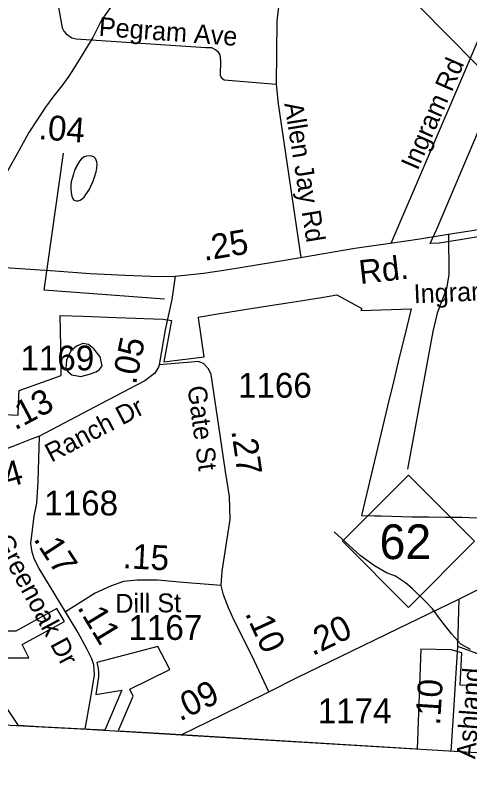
# Model space of a CAD drawing. Extents: x 1662474 to 1856135, y 779280 to 917889.
# Drawn here: x 1714357 to 1716644, y 789954 to 793848 of the extents above; entities that cross this region are included whole.
import ezdxf

# ---------------------------------------------------------------- set-up
doc = ezdxf.new("R2010")
doc.units = 0
for name, color, linetype in [('Exist Boundary Political City Limit New', 7, 'Continuous'), ('Exist Boundary Political CountyLine', 7, 'Continuous'), ('Exist Civil Demographics Community Label', 7, 'Continuous'), ('Exist Hydrographic Misc Water Feature', 7, 'Continuous'), ('Exist Road Non-System Type 51', 7, 'Continuous'), ('Exist Road Non-System Type 51 Label', 7, 'Continuous'), ('Exist Road Primary NC Attributed', 7, 'Continuous'), ('Exist Road Primary NC Label', 7, 'Continuous'), ('Exist Road Primary NC Mileage Hundredths English Label', 7, 'Continuous'), ('Exist Road Primary NC Service Mileage Hundredths English Label', 7, 'Continuous'), ('Exist Road Primary NC Shield CELL', 7, 'Continuous'), ('Exist Road Primary NC Shield Number Label', 7, 'Continuous'), ('Exist Road Secondary Mileage Hundredths English Label', 7, 'Continuous'), ('Exist Road Secondary Mileage Tenths English Label', 7, 'Continuous'), ('Exist Road Secondary Type 51 Attributed', 7, 'Continuous'), ('Exist Road Secondary Type 51 Label', 7, 'Continuous'), ('Exist Road Secondary Type 51 Number Label', 7, 'Continuous'), ('Map Preparation Boundary City Limit Buffer Line', 7, 'Continuous')]:
    doc.layers.add(name, color=color, linetype=linetype)

msp = doc.modelspace()

# ---------------------------------------------------------------- linework, layer by layer
at = {"layer": 'Exist Boundary Political City Limit New'}
for points in [[(1716769.2, 792745.9), (1716596.4, 792717.6), (1716491.9, 792700.2), (1716445.8, 792700), (1716477.5, 792767.9), (1716831.2, 793600.1)], [(1714231.8, 791840.6), (1714370.4, 791834.7), (1714372.5, 791885.8), (1714374.2, 791933.6), (1714375.2, 791958.2), (1714586.9, 792035.1), (1714586.8, 792053.1), (1714586.4, 792076.5), (1714585, 792181.4), (1714582.1, 792337.2), (1714697, 792333.1), (1714863.2, 792327.1), (1714962.2, 792322.8), (1715003.4, 792321.7), (1715101, 792317.5), (1715142.4, 792311.9), (1715104.5, 792103.3), (1715306.6, 792129.2), (1715278.4, 792325.1), (1715277.9, 792328.9), (1715377, 792344.9), (1715479.9, 792361.5), (1715628, 792385.4), (1715673.4, 792392.5), (1715727, 792400.9), (1715793.1, 792411.2), (1715845.2, 792419.4), (1715898.8, 792427.8), (1715975.2, 792439.9), (1716102.2, 792372.4), (1716097, 792362.6), (1716349.4, 792370.9), (1716327.5, 792280.1), (1716309.1, 792203.6), (1716290.4, 792125.3), (1716272.9, 792052.4), (1716255.6, 791980.8), (1716239.8, 791914.4), (1716099.1, 791329.1), (1716164.8, 791327.5), (1716198.5, 791326.7), (1716353.2, 791323.1), (1716403.9, 791322.2), (1716438.5, 791321.8), (1716523.1, 791320.4), (1716574.5, 791321.2), (1716605.9, 791320.2), (1716801.5, 791312.9)], [(1714312.2, 790612.9), (1714424, 790611.8), (1714391.1, 790679.4), (1714603.2, 790795.4), (1714565.2, 790860.1), (1714358.4, 790746.9), (1714246.8, 790747.2)], [(1716792.6, 790466.4), (1716596.8, 790473.7), (1716604.8, 790637.6), (1716551.5, 790651.9), (1716399, 790656.1), (1716380.2, 790152.6), (1715081.1, 790230.6), (1714874.6, 790242.9), (1714950, 790418.9), (1714932.5, 790454.6), (1715134.2, 790553.5), (1715111.2, 790597.9), (1715074.5, 790668.9), (1714767, 790589.4), (1714773.5, 790558), (1714774.2, 790538.6), (1714775.1, 790516.5), (1714771.9, 790495.2), (1714768.4, 790471.2), (1714761.8, 790427.9), (1714893.2, 790448.5), (1714806.4, 790247.1), (1714733.6, 790251.4), (1714474.6, 790265.1), (1714372.1, 790270.5), (1714204.1, 790520.2)]]:
    msp.add_lwpolyline(points, dxfattribs=at)
at = {"layer": 'Exist Boundary Political CountyLine'}
msp.add_lwpolyline([(1690037.5, 791664.5), (1701364.2, 790957.5), (1714716, 790252.3), (1740499.2, 788706.5), (1750629.1, 788065.3), (1759370.2, 787540.1), (1762189.4, 787333), (1768414.3, 786933.6), (1776472.8, 786425.7), (1794607.1, 785397.2), (1814974.6, 784258.7), (1839558.3, 782880.6)], dxfattribs=at)
at = {"layer": 'Exist Civil Demographics Community Label'}
msp.add_lwpolyline([(1717340.7, 792090.9), (1717237.1, 793036.3), (1716252.9, 794033.4)], dxfattribs=at)
at = {"layer": 'Exist Hydrographic Misc Water Feature'}
for points in [[(1715151.2, 794379.7), (1715141, 794365.8), (1715053.8, 794246.6), (1714960.6, 794117.5), (1714899.6, 794006), (1714856.7, 793918.3), (1714791.8, 793826.9), (1714746.9, 793737.3), (1714661.5, 793598.1), (1714625, 793542.4), (1714590.6, 793492.7), (1714550.2, 793443.1), (1714507.5, 793385.5), (1714424.3, 793258.2), (1714375.4, 793168.7), (1714310.3, 793051.3), (1714229.2, 792925.9), (1714180.6, 792870.4), (1714136.1, 792820.9), (1714089.6, 792779.3), (1714033.2, 792737.8), (1713986.9, 792700.2)], [(1714719.5, 792957.4), (1714729.7, 792973.3), (1714737.9, 792993.2), (1714746, 793009.1), (1714754.3, 793033), (1714762.5, 793061), (1714766.7, 793079), (1714769, 793097), (1714767, 793111), (1714759.1, 793127.1), (1714751.3, 793135.1), (1714741.3, 793139.2), (1714731.3, 793141.3), (1714715.3, 793139.5), (1714703.2, 793135.6), (1714689.2, 793125.7), (1714679, 793113.8), (1714668.9, 793097.8), (1714658.6, 793076), (1714654.5, 793067.9), (1714648.4, 793048.1), (1714642.1, 793026.1), (1714638, 793010.2), (1714635.9, 792994.2), (1714635.7, 792972.1), (1714637.5, 792958.1), (1714639.4, 792944.1), (1714643.3, 792928.1), (1714647.2, 792922.1), (1714651.2, 792918.1), (1714663.2, 792913.9), (1714673.2, 792913.8), (1714683.1, 792917.7), (1714695.2, 792925.6), (1714703.2, 792933.5), (1714711.4, 792945.4), (1714719.5, 792957.4)], [(1714719.5, 792957.4), (1714729.7, 792973.3), (1714746, 793009.1), (1714754.3, 793033), (1714762.5, 793061), (1714766.7, 793079), (1714769, 793097), (1714767, 793111), (1714759.1, 793127.1), (1714751.3, 793135.1), (1714741.3, 793139.2), (1714731.3, 793141.3), (1714715.3, 793139.5), (1714703.2, 793135.6), (1714689.2, 793125.7), (1714679, 793113.8), (1714668.9, 793097.8), (1714654.5, 793067.9), (1714648.4, 793048.1), (1714642.1, 793026.1), (1714638, 793010.2), (1714635.9, 792994.2), (1714635.7, 792972.1), (1714637.5, 792958.1), (1714639.4, 792944.1), (1714643.3, 792928.1), (1714647.2, 792922.1), (1714651.2, 792918.1), (1714663.2, 792913.9), (1714673.2, 792913.8), (1714683.1, 792917.7), (1714695.2, 792925.6), (1714703.2, 792933.5), (1714711.4, 792945.4), (1714719.5, 792957.4)], [(1714793.3, 792082.4), (1714783.8, 792128.5), (1714752, 792168.8), (1714724.3, 792191.1), (1714696.3, 792195.4), (1714664.2, 792181.6), (1714635.9, 792157.9), (1714613.5, 792112.1), (1714611.2, 792072.1), (1714621, 792054), (1714640.8, 792037.8), (1714686.8, 792029.4), (1714728.9, 792041), (1714763, 792052.7), (1714779.2, 792064.6), (1714793.3, 792082.4)], [(1714793.3, 792082.4), (1714783.8, 792128.5), (1714752, 792168.8), (1714724.3, 792191.1), (1714696.3, 792195.4), (1714664.2, 792181.6), (1714635.9, 792157.9), (1714613.5, 792112.1), (1714611.2, 792072.1), (1714621, 792054), (1714640.8, 792037.8), (1714686.8, 792029.4), (1714728.9, 792041), (1714763, 792052.7), (1714779.2, 792064.6), (1714793.3, 792082.4)], [(1716648.4, 790654.4), (1716600.6, 790680.9), (1716555.1, 790731.3), (1716499.7, 790801.9), (1716458.2, 790858.3), (1716422.6, 790896.7), (1716355.1, 790961.3), (1716321.4, 790989.6), (1716271.7, 791024.1), (1716225.9, 791040.5), (1716166.2, 791075.1), (1716092.7, 791127.8), (1715961.6, 791247.1)]]:
    msp.add_lwpolyline(points, dxfattribs=at)
at = {"layer": 'Exist Road Non-System Type 51'}
for points in [[(1716975.2, 794531.6), (1716975.2, 794518.9), (1716968.1, 794446.8), (1716954, 794387.2), (1716932.4, 794307.7), (1716867.4, 794157.2), (1716818.2, 794035.2), (1716619.4, 793564.7), (1716246.9, 792698.8)], [(1715763.1, 794231), (1715699.6, 793999.9), (1715680.2, 793877.2), (1715673.9, 793819), (1715669.2, 793502.4)], [(1714260.6, 793950.8), (1714318.6, 793967.2), (1714465.1, 794001.4), (1714512.9, 794008.8), (1714535.4, 794005.1), (1714548.8, 793990.9), (1714560.4, 793965.9), (1714592.6, 793786.2), (1714600.8, 793769.1), (1714611.5, 793755.2), (1714640.4, 793735.8), (1714662.9, 793730.2), (1715316.1, 793685.9), (1715344.2, 793686.2), (1715366.6, 793675.4), (1715375.8, 793666.8), (1715385.5, 793650.5), (1715390.2, 793619), (1715388.6, 793546.5), (1715393.4, 793535.5), (1715408.9, 793524.5), (1715669.2, 793502.4)], [(1715669.2, 793502.4), (1715680.5, 793402.2), (1715793.9, 792629)], [(1716538.2, 792746), (1716540.4, 792541.6), (1716527.8, 792472), (1716481.9, 792347.9), (1716459, 792256.2), (1716331.9, 791561.8)]]:
    msp.add_lwpolyline(points, dxfattribs=at)
at = {"layer": 'Exist Road Primary NC Attributed'}
for points in [[(1715161.7, 792534.6), (1715304.6, 792549.5), (1715406.5, 792564.5), (1715662.7, 792607.5), (1715792.6, 792629.5), (1716066.8, 792675.4), (1716255.6, 792703.4), (1716394, 792722.4), (1716536.9, 792746.4), (1716657.7, 792765.3), (1716888, 792807.3), (1717037.9, 792839.3), (1717240.2, 792891.2), (1717380, 792926.2), (1717583.9, 792974.1)], [(1711980.1, 792720.4), (1712221, 792706.3), (1712434.9, 792691.5), (1712619.8, 792678.2), (1712939.3, 792660.2), (1713112.9, 792651.6), (1713308.8, 792639.8), (1713573.2, 792626.5), (1713782.4, 792610.9), (1713938.8, 792599.9), (1714227, 792583.5), (1714556.6, 792560.8), (1714732.6, 792548.3), (1714909.3, 792539.7), (1715082.8, 792532.6), (1715161.7, 792534.6)], [(1716590.8, 790906.9), (1716786.1, 791007), (1717042.4, 791130.9), (1717338.1, 791278.8), (1717703.2, 791458.6), (1717818.1, 791514.5), (1718098.4, 791652.4)], [(1715633.7, 790440.6), (1715776.6, 790513.5), (1715994.4, 790619.4), (1716284, 790759.1), (1716590.8, 790906.9)], [(1715190.7, 790223.9), (1715397.5, 790325.7), (1715633.7, 790440.6)]]:
    msp.add_lwpolyline(points, dxfattribs=at)
at = {"layer": 'Exist Road Primary NC Shield CELL'}
msp.add_lwpolyline([(1716003.6, 791199.2), (1716336.6, 791532.2), (1716669.6, 791199.2), (1716336.6, 790866.2)], close=True, dxfattribs=at)
at = {"layer": 'Exist Road Secondary Mileage Hundredths English Label'}
msp.add_lwpolyline([(1715106.8, 792419.5), (1714501.4, 792464.8), (1714598.5, 793154.4)], dxfattribs=at)
at = {"layer": 'Exist Road Secondary Type 51 Attributed'}
msp.add_line((1716590.8, 790906.9), (1716583.5, 790670.5), dxfattribs=at)
for points in [[(1715161.7, 792534.6), (1715153.7, 792488.4), (1715144.6, 792417.2), (1715111.3, 792264.2), (1715081.3, 792088.8)], [(1715081.3, 792088.8), (1715077.9, 792075.9), (1715056.5, 792044.9), (1715008, 792008), (1714786.7, 791891.6), (1714478.4, 791728.6)], [(1715392.5, 790977.1), (1715398.5, 791048), (1715438.2, 791308.3), (1715434.4, 791424.6), (1715414.4, 791550.5), (1715387.5, 791734.3), (1715342.5, 792039.7), (1715329.6, 792068.2), (1715303.7, 792094), (1715277.8, 792104.4), (1715241.6, 792101.8), (1715081.3, 792088.8)], [(1714478.4, 791728.6), (1714436.3, 791713.1), (1714368.6, 791686), (1714286, 791654.9), (1714187, 791627), (1714166.1, 791622.4), (1714153.9, 791606.1), (1714149.8, 791598), (1714145.7, 791577.7), (1714147.1, 791508.7), (1714141.7, 791469.4), (1714128.1, 791445), (1714105.1, 791431.5), (1714071.2, 791428.8), (1713927.6, 791432.8)], [(1714608.7, 790843.2), (1714476.9, 791063), (1714452.9, 791107.9), (1714440.9, 791143.9), (1714434.9, 791187.9), (1714450.9, 791325.7), (1714464.6, 791390.5), (1714471.4, 791499.8), (1714478.4, 791728.6)], [(1715392.5, 790977.1), (1715200.7, 790991.1), (1715071.8, 791004), (1714969.9, 791004), (1714901.4, 790996), (1714836.1, 790973.2), (1714757.7, 790937.3), (1714608.7, 790843.2)], [(1715633.7, 790440.6), (1715548.8, 790621.4), (1715460.9, 790796.2), (1715429.4, 790864.2), (1715404.5, 790929.1), (1715392.5, 790977.1)], [(1714707.7, 790252.8), (1714740.4, 790432.9), (1714755, 790527.1), (1714751.6, 790577.5), (1714740.6, 790607.4), (1714718.6, 790654.4), (1714671.7, 790742.3), (1714608.7, 790843.2)], [(1716583.5, 790670.5), (1716561, 790320.8), (1716549.5, 790142.4)], [(1716583.5, 790670.5), (1716729.5, 790616.8), (1716817.8, 790593.7), (1716906.1, 790578.4), (1716986.8, 790586.1), (1717075.1, 790620.6), (1717152, 790655.1)]]:
    msp.add_lwpolyline(points, dxfattribs=at)
at = {"layer": 'Map Preparation Boundary City Limit Buffer Line'}
for points in [[(1716769.2, 792745.9), (1716596.4, 792717.6), (1716491.9, 792700.2), (1716445.8, 792700), (1716477.5, 792767.9), (1716831.2, 793600.1)], [(1714231.8, 791840.6), (1714370.4, 791834.7), (1714372.5, 791885.8), (1714374.2, 791933.6), (1714375.2, 791958.2), (1714586.9, 792035.1), (1714586.8, 792053.1), (1714586.4, 792076.5), (1714585, 792181.4), (1714582.1, 792337.2), (1714697, 792333.1), (1714863.2, 792327.1), (1714962.2, 792322.8), (1715003.4, 792321.7), (1715101, 792317.5), (1715142.4, 792311.9), (1715104.5, 792103.3), (1715306.6, 792129.2), (1715278.4, 792325.1), (1715277.9, 792328.9), (1715377, 792344.9), (1715479.9, 792361.5), (1715628, 792385.4), (1715673.4, 792392.5), (1715727, 792400.9), (1715793.1, 792411.2), (1715845.2, 792419.4), (1715898.8, 792427.8), (1715975.2, 792439.9), (1716102.2, 792372.4), (1716097, 792362.6), (1716349.4, 792370.9), (1716327.5, 792280.1), (1716309.1, 792203.6), (1716290.4, 792125.3), (1716272.9, 792052.4), (1716255.6, 791980.8), (1716239.8, 791914.4), (1716099.1, 791329.1), (1716164.8, 791327.5), (1716198.5, 791326.7), (1716353.2, 791323.1), (1716403.9, 791322.2), (1716438.5, 791321.8), (1716523.1, 791320.4), (1716574.5, 791321.2), (1716605.9, 791320.2), (1716801.5, 791312.9)], [(1714312.2, 790612.9), (1714424, 790611.8), (1714391.1, 790679.4), (1714603.2, 790795.4), (1714565.2, 790860.1), (1714358.4, 790746.9), (1714246.8, 790747.2)], [(1716792.6, 790466.4), (1716596.8, 790473.7), (1716604.8, 790637.6), (1716551.5, 790651.9), (1716399, 790656.1), (1716380.2, 790152.6), (1715081.1, 790230.6), (1714874.6, 790242.9), (1714950, 790418.9), (1714932.5, 790454.6), (1715134.2, 790553.5), (1715111.2, 790597.9), (1715074.5, 790668.9), (1714767, 790589.4), (1714773.5, 790558), (1714774.2, 790538.6), (1714775.1, 790516.5), (1714771.9, 790495.2), (1714768.4, 790471.2), (1714761.8, 790427.9), (1714893.2, 790448.5), (1714806.4, 790247.1), (1714733.6, 790251.4), (1714474.6, 790265.1), (1714372.1, 790270.5), (1714204.1, 790520.2)]]:
    msp.add_lwpolyline(points, dxfattribs=at)

# ---------------------------------------------------------------- texts
at = {"layer": 'Exist Road Non-System Type 51 Label'}
for s, rotation, p in [('Pegram Ave', 355.8304, (1714774.3, 793745.3)), ('Ingram Rd', 66.4717, (1716382.2, 793063.6)), ('Allen Jay Rd', 279.1173, (1715710.5, 793404)), ('Ingram Rd', 2.3864, (1716364.5, 792398.1))]:
    msp.add_text(s, height=95, rotation=rotation, dxfattribs=at).set_placement(p)
at = {"layer": 'Exist Road Primary NC Label'}
msp.add_text('Rd.', height=120, rotation=6.5135, dxfattribs=at).set_placement((1716093.7, 792494.5))
at = {"layer": 'Exist Road Primary NC Mileage Hundredths English Label'}
for s, rotation, p in [('.20', 25.7544, (1715853.2, 790620.7)), ('.09', 26.222, (1715185.1, 790290.8))]:
    msp.add_text(s, height=125, rotation=rotation, dxfattribs=at).set_placement(p)
at = {"layer": 'Exist Road Primary NC Service Mileage Hundredths English Label'}
msp.add_text('.25', height=125, rotation=9.5166, dxfattribs=at).set_placement((1715307.7, 792611.4))
at = {"layer": 'Exist Road Primary NC Shield Number Label'}
msp.add_text('62', height=175, dxfattribs=at).set_placement((1716190.8, 791109.5))
at = {"layer": 'Exist Road Secondary Mileage Hundredths English Label'}
for s, rotation, p in [('.04', 355.4897, (1714470.1, 793225.2)), ('.13', 27.8739, (1714354.5, 791756.5)), ('.14', 15.7181, (1714180.3, 791430.4)), ('.10', 86.3134, (1716495.1, 790269.6))]:
    msp.add_text(s, height=125, rotation=rotation, dxfattribs=at).set_placement(p)
at = {"layer": 'Exist Road Secondary Mileage Tenths English Label'}
for s, rotation, p in [('.05', 78.2599, (1714963, 791984.9)), ('.27', 278.2132, (1715443.9, 791755.9)), ('.17', 303.2411, (1714444.6, 791210.6)), ('.15', 356.9892, (1714895.4, 791064.3)), ('.11', 301.1223, (1714665.6, 790866.4)), ('.10', 294.6064, (1715511.4, 790836.6))]:
    msp.add_text(s, height=125, rotation=rotation, dxfattribs=at).set_placement(p)
at = {"layer": 'Exist Road Secondary Type 51 Label'}
for s, rotation, p in [('Gate St', 277.5765, (1715222.9, 791977.2)), ('Ranch Dr', 27.7704, (1714537.6, 791594.7)), ('Greenoak Dr', 298.3055, (1714247.9, 791203.4)), ('Dill St', 0.5786, (1714859.9, 790838.8)), ('Ashland', 85.8175, (1716673, 790100.6))]:
    msp.add_text(s, height=95, rotation=rotation, dxfattribs=at).set_placement(p)
at = {"layer": 'Exist Road Secondary Type 51 Number Label'}
for s, p in [('1169', (1714381.7, 792060)), ('1166', (1715477.7, 791922.6)), ('1168', (1714501.7, 791329.3)), ('1167', (1714925.9, 790702.4)), ('1174', (1715879.1, 790282.5))]:
    msp.add_text(s, height=125, dxfattribs=at).set_placement(p)

doc.saveas('drawing.dxf')
